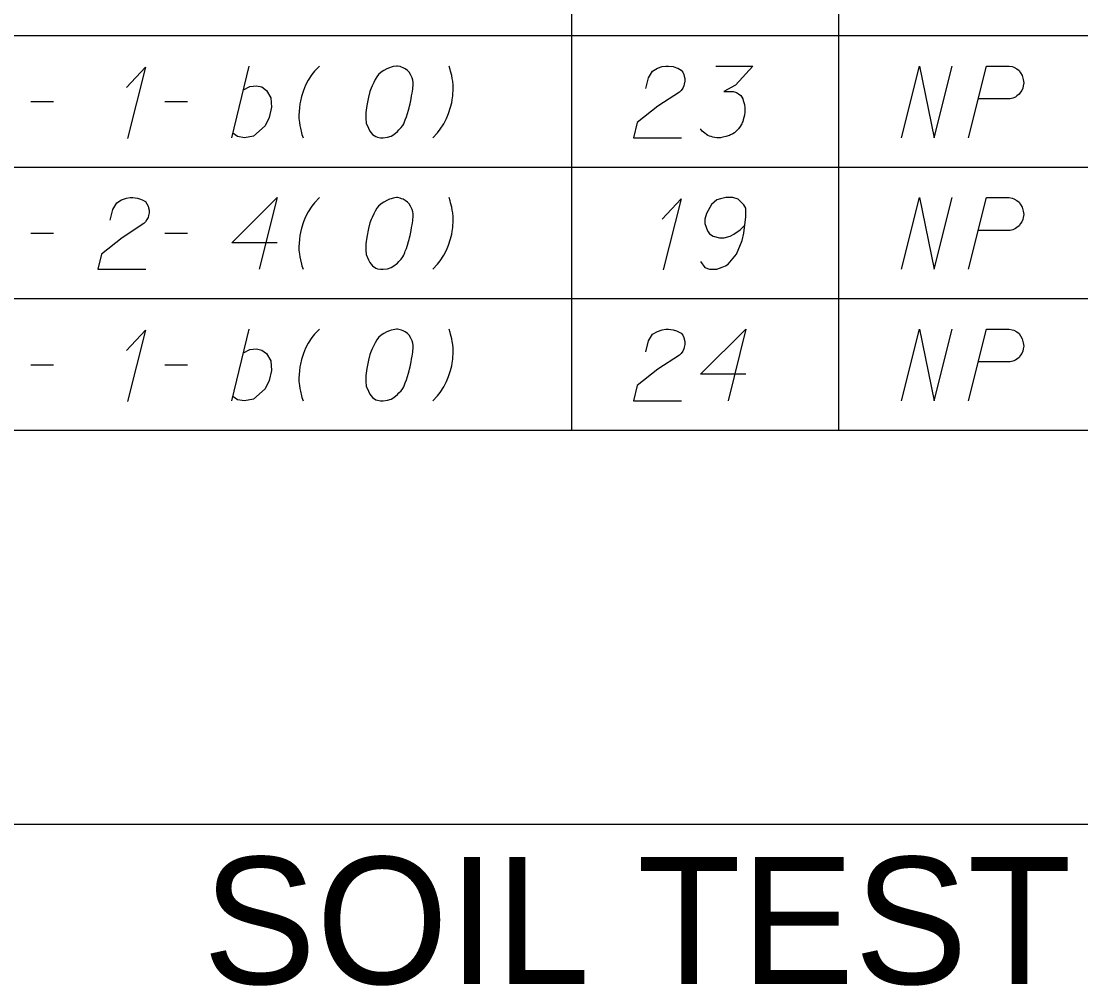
# Model space of a CAD drawing. Extents: x 2074207 to 2076812, y 516372 to 523312.
# Drawn here: x 2076453.5 to 2076524.4, y 519724.9 to 519789.4 of the extents above; entities that cross this region are included whole.
import ezdxf

# ---------------------------------------------------------------- set-up
doc = ezdxf.new("R2010")
doc.units = 0
for name, color, linetype in [('Prop DirtTable_ Soil Test Results - Outline (Major)', 7, 'Continuous'), ('Prop DirtTable_ Soil Test Results - Outline (Minor)', 7, 'Continuous'), ('Prop DirtTable_ Soil Test Results - Tx (Header - Large)', 7, 'Continuous'), ('Prop DirtTable_ Soil Test Results - Tx (Sample Data)', 7, 'Continuous')]:
    doc.layers.add(name, color=color, linetype=linetype)

msp = doc.modelspace()

# ---------------------------------------------------------------- linework, layer by layer
at = {"layer": 'Prop DirtTable_ Soil Test Results - Outline (Major)'}
for p, q in [((2076260.609, 519762.059), (2076811.903, 519762.059)), ((2076260.609, 519735.696), (2076811.903, 519735.696))]:
    msp.add_line(p, q, dxfattribs=at)
at = {"layer": 'Prop DirtTable_ Soil Test Results - Outline (Minor)'}
for p, q in [((2076490.31, 519797.259), (2076490.31, 519788.459)), ((2076508.192, 519797.259), (2076508.192, 519788.459)), ((2076260.609, 519788.459), (2076811.903, 519788.459)), ((2076260.609, 519788.459), (2076811.903, 519788.459)), ((2076490.31, 519788.459), (2076490.31, 519779.659)), ((2076508.192, 519788.459), (2076508.192, 519779.659)), ((2076260.609, 519779.659), (2076811.903, 519779.659)), ((2076260.609, 519779.659), (2076811.903, 519779.659)), ((2076490.31, 519779.659), (2076490.31, 519770.859)), ((2076508.192, 519779.659), (2076508.192, 519770.859)), ((2076260.609, 519770.859), (2076811.903, 519770.859)), ((2076260.609, 519770.859), (2076811.903, 519770.859)), ((2076490.31, 519770.859), (2076490.31, 519762.059)), ((2076508.192, 519770.859), (2076508.192, 519762.059)), ((2076260.609, 519762.059), (2076811.903, 519762.059))]:
    msp.add_line(p, q, dxfattribs=at)
at = {"layer": 'Prop DirtTable_ Soil Test Results - Tx (Sample Data)'}
for points in [[(2076460.54, 519784.982), (2076461.81, 519786.343), (2076460.611, 519781.581)], [(2076467.596, 519781.618), (2076468.76, 519786.418)], [(2076473.451, 519786.418), (2076473.134, 519786.078), (2076472.958, 519785.852), (2076472.711, 519785.474), (2076472.534, 519785.133), (2076472.393, 519784.793), (2076472.252, 519784.378), (2076472.181, 519784.075), (2076472.146, 519783.886), (2076472.111, 519783.622), (2076472.076, 519783.13), (2076472.076, 519782.904), (2076472.111, 519782.639), (2076472.146, 519782.45), (2076472.181, 519782.261), (2076472.252, 519781.959), (2076472.287, 519781.845), (2076472.358, 519781.618)], [(2076478.672, 519786.418), (2076478.602, 519786.418), (2076478.39, 519786.381), (2076478.249, 519786.343), (2076478.143, 519786.305), (2076477.967, 519786.23), (2076477.755, 519786.116), (2076477.579, 519786.003), (2076477.402, 519785.852), (2076477.296, 519785.7), (2076477.191, 519785.511), (2076477.085, 519785.322), (2076476.979, 519785.096), (2076476.908, 519784.944), (2076476.838, 519784.718), (2076476.732, 519784.34), (2076476.626, 519783.773), (2076476.556, 519783.319), (2076476.556, 519782.904), (2076476.591, 519782.601), (2076476.732, 519782.261), (2076476.838, 519782.072), (2076477.014, 519781.845), (2076477.226, 519781.694), (2076477.332, 519781.656), (2076477.543, 519781.618), (2076477.72, 519781.618), (2076478.002, 519781.656), (2076478.249, 519781.732), (2076478.425, 519781.845), (2076478.672, 519782.034), (2076478.778, 519782.148), (2076478.919, 519782.299), (2076479.025, 519782.45), (2076479.095, 519782.563), (2076479.166, 519782.752), (2076479.201, 519782.828), (2076479.272, 519783.017), (2076479.342, 519783.244), (2076479.413, 519783.47), (2076479.448, 519783.622), (2076479.483, 519783.735), (2076479.519, 519783.886), (2076479.589, 519784.226), (2076479.625, 519784.415), (2076479.66, 519784.604), (2076479.695, 519784.869), (2076479.73, 519785.209), (2076479.73, 519785.322), (2076479.695, 519785.474), (2076479.66, 519785.625), (2076479.554, 519785.852), (2076479.448, 519786.003), (2076479.342, 519786.116), (2076479.201, 519786.23), (2076479.06, 519786.305), (2076478.954, 519786.343), (2076478.849, 519786.381), (2076478.672, 519786.418)], [(2076481.036, 519781.618), (2076481.353, 519781.959), (2076481.529, 519782.185), (2076481.776, 519782.563), (2076481.953, 519782.904), (2076482.094, 519783.244), (2076482.235, 519783.659), (2076482.306, 519783.962), (2076482.341, 519784.151), (2076482.376, 519784.415), (2076482.411, 519784.907), (2076482.411, 519785.133), (2076482.376, 519785.398), (2076482.341, 519785.587), (2076482.306, 519785.776), (2076482.235, 519786.078), (2076482.2, 519786.192), (2076482.129, 519786.418)], [(2076495.287, 519784.907), (2076495.463, 519785.625), (2076495.746, 519786.078), (2076496.063, 519786.267), (2076496.38, 519786.381), (2076496.627, 519786.418), (2076496.804, 519786.418), (2076497.121, 519786.381), (2076497.333, 519786.305), (2076497.439, 519786.267), (2076497.65, 519786.154), (2076497.756, 519786.003), (2076497.827, 519785.852), (2076497.862, 519785.738), (2076497.897, 519785.587), (2076497.897, 519785.398), (2076497.862, 519785.209), (2076497.827, 519785.096), (2076497.756, 519784.944), (2076497.65, 519784.793), (2076497.545, 519784.68), (2076496.098, 519783.735), (2076494.723, 519782.639), (2076494.476, 519781.618), (2076497.686, 519781.618)], [(2076499.979, 519786.418), (2076502.448, 519786.418), (2076501.284, 519785.133), (2076500.508, 519784.718), (2076501.143, 519784.718), (2076501.284, 519784.68), (2076501.354, 519784.642), (2076501.425, 519784.604), (2076501.495, 519784.567), (2076501.637, 519784.453), (2076501.707, 519784.34), (2076501.778, 519784.226), (2076501.813, 519784.113), (2076501.883, 519783.848), (2076501.919, 519783.622), (2076501.919, 519783.508), (2076501.919, 519783.357), (2076501.883, 519783.13), (2076501.848, 519782.979), (2076501.813, 519782.828), (2076501.778, 519782.715), (2076501.742, 519782.639), (2076501.707, 519782.563), (2076501.672, 519782.488), (2076501.601, 519782.374), (2076501.495, 519782.223), (2076501.39, 519782.11), (2076501.319, 519782.034), (2076501.213, 519781.959), (2076501.107, 519781.883), (2076500.966, 519781.807), (2076500.896, 519781.77), (2076500.649, 519781.694), (2076500.437, 519781.656), (2076500.296, 519781.618), (2076500.049, 519781.618), (2076499.767, 519781.656), (2076499.661, 519781.694), (2076499.555, 519781.732), (2076499.449, 519781.77), (2076499.344, 519781.845), (2076499.238, 519781.921), (2076499.061, 519782.072), (2076498.956, 519782.223)], [(2076512.396, 519781.618), (2076513.595, 519786.418), (2076514.583, 519781.618), (2076515.782, 519786.418)], [(2076516.876, 519781.618), (2076518.075, 519786.418), (2076519.592, 519786.418), (2076519.803, 519786.381), (2076519.909, 519786.343), (2076520.121, 519786.23), (2076520.262, 519786.116), (2076520.368, 519785.965), (2076520.474, 519785.776), (2076520.544, 519785.511), (2076520.58, 519785.285), (2076520.544, 519785.096), (2076520.509, 519784.944), (2076520.438, 519784.793), (2076520.368, 519784.68), (2076520.262, 519784.529), (2076520.121, 519784.415), (2076520.015, 519784.34), (2076519.839, 519784.264), (2076519.662, 519784.226), (2076517.546, 519784.226)], [(2076468.372, 519784.831), (2076468.795, 519785.058), (2076469.254, 519785.096), (2076469.606, 519785.02), (2076469.924, 519784.793), (2076470.206, 519784.302), (2076470.241, 519783.659), (2076470.1, 519782.979), (2076469.818, 519782.412), (2076469.042, 519781.732), (2076468.442, 519781.618), (2076467.984, 519781.694), (2076467.666, 519781.921)], [(2076454.156, 519784.037), (2076455.672, 519784.037)], [(2076463.116, 519784.037), (2076464.632, 519784.037)], [(2076459.447, 519776.107), (2076459.623, 519776.825), (2076459.906, 519777.278), (2076460.223, 519777.467), (2076460.54, 519777.581), (2076460.787, 519777.618), (2076460.964, 519777.618), (2076461.281, 519777.581), (2076461.493, 519777.505), (2076461.599, 519777.467), (2076461.81, 519777.354), (2076461.916, 519777.203), (2076461.987, 519777.052), (2076462.022, 519776.938), (2076462.057, 519776.787), (2076462.057, 519776.598), (2076462.022, 519776.409), (2076461.987, 519776.296), (2076461.916, 519776.144), (2076461.81, 519775.993), (2076461.705, 519775.88), (2076460.258, 519774.935), (2076458.883, 519773.839), (2076458.636, 519772.818), (2076461.846, 519772.818)], [(2076470.629, 519774.595), (2076467.596, 519774.595), (2076470.629, 519777.618), (2076469.43, 519772.818)], [(2076473.451, 519777.618), (2076473.134, 519777.278), (2076472.958, 519777.052), (2076472.711, 519776.674), (2076472.534, 519776.333), (2076472.393, 519775.993), (2076472.252, 519775.578), (2076472.181, 519775.275), (2076472.146, 519775.086), (2076472.111, 519774.822), (2076472.076, 519774.33), (2076472.076, 519774.104), (2076472.111, 519773.839), (2076472.146, 519773.65), (2076472.181, 519773.461), (2076472.252, 519773.159), (2076472.287, 519773.045), (2076472.358, 519772.818)], [(2076478.672, 519777.618), (2076478.602, 519777.618), (2076478.39, 519777.581), (2076478.249, 519777.543), (2076478.143, 519777.505), (2076477.967, 519777.43), (2076477.755, 519777.316), (2076477.579, 519777.203), (2076477.402, 519777.052), (2076477.296, 519776.9), (2076477.191, 519776.711), (2076477.085, 519776.522), (2076476.979, 519776.296), (2076476.908, 519776.144), (2076476.838, 519775.918), (2076476.732, 519775.54), (2076476.626, 519774.973), (2076476.556, 519774.519), (2076476.556, 519774.104), (2076476.591, 519773.801), (2076476.732, 519773.461), (2076476.838, 519773.272), (2076477.014, 519773.045), (2076477.226, 519772.894), (2076477.332, 519772.856), (2076477.543, 519772.818), (2076477.72, 519772.818), (2076478.002, 519772.856), (2076478.249, 519772.932), (2076478.425, 519773.045), (2076478.672, 519773.234), (2076478.778, 519773.348), (2076478.919, 519773.499), (2076479.025, 519773.65), (2076479.095, 519773.763), (2076479.166, 519773.952), (2076479.201, 519774.028), (2076479.272, 519774.217), (2076479.342, 519774.444), (2076479.413, 519774.67), (2076479.448, 519774.822), (2076479.483, 519774.935), (2076479.519, 519775.086), (2076479.589, 519775.426), (2076479.625, 519775.615), (2076479.66, 519775.804), (2076479.695, 519776.069), (2076479.73, 519776.409), (2076479.73, 519776.522), (2076479.695, 519776.674), (2076479.66, 519776.825), (2076479.554, 519777.052), (2076479.448, 519777.203), (2076479.342, 519777.316), (2076479.201, 519777.43), (2076479.06, 519777.505), (2076478.954, 519777.543), (2076478.849, 519777.581), (2076478.672, 519777.618)], [(2076481.036, 519772.818), (2076481.353, 519773.159), (2076481.529, 519773.385), (2076481.776, 519773.763), (2076481.953, 519774.104), (2076482.094, 519774.444), (2076482.235, 519774.859), (2076482.306, 519775.162), (2076482.341, 519775.351), (2076482.376, 519775.615), (2076482.411, 519776.107), (2076482.411, 519776.333), (2076482.376, 519776.598), (2076482.341, 519776.787), (2076482.306, 519776.976), (2076482.235, 519777.278), (2076482.2, 519777.392), (2076482.129, 519777.618)], [(2076496.38, 519776.182), (2076497.65, 519777.543), (2076496.451, 519772.781)], [(2076498.956, 519773.348), (2076499.238, 519772.932), (2076499.555, 519772.818), (2076500.049, 519772.818), (2076500.402, 519772.97), (2076500.614, 519773.045), (2076500.79, 519773.159), (2076501.354, 519773.839), (2076501.742, 519774.746), (2076501.848, 519775.237), (2076501.989, 519776.333), (2076501.989, 519776.9), (2076501.848, 519777.127), (2076501.566, 519777.43), (2076501.46, 519777.505), (2076501.107, 519777.618), (2076500.649, 519777.618), (2076500.296, 519777.543), (2076500.049, 519777.467), (2076499.696, 519777.165), (2076499.344, 519776.56), (2076499.238, 519776.182), (2076499.238, 519775.88), (2076499.414, 519775.389), (2076499.555, 519775.2), (2076499.802, 519775.048), (2076500.226, 519774.935), (2076500.543, 519774.935), (2076500.931, 519775.048), (2076501.178, 519775.162), (2076501.601, 519775.464), (2076501.813, 519775.653), (2076501.919, 519775.767)], [(2076512.396, 519772.818), (2076513.595, 519777.618), (2076514.583, 519772.818), (2076515.782, 519777.618)], [(2076516.876, 519772.818), (2076518.075, 519777.618), (2076519.592, 519777.618), (2076519.803, 519777.581), (2076519.909, 519777.543), (2076520.121, 519777.43), (2076520.262, 519777.316), (2076520.368, 519777.165), (2076520.474, 519776.976), (2076520.544, 519776.711), (2076520.58, 519776.485), (2076520.544, 519776.296), (2076520.509, 519776.144), (2076520.438, 519775.993), (2076520.368, 519775.88), (2076520.262, 519775.729), (2076520.121, 519775.615), (2076520.015, 519775.54), (2076519.839, 519775.464), (2076519.662, 519775.426), (2076517.546, 519775.426)], [(2076454.156, 519775.237), (2076455.672, 519775.237)], [(2076463.116, 519775.237), (2076464.632, 519775.237)], [(2076460.54, 519767.382), (2076461.81, 519768.743), (2076460.611, 519763.981)], [(2076467.596, 519764.018), (2076468.76, 519768.818)], [(2076473.451, 519768.818), (2076473.134, 519768.478), (2076472.958, 519768.252), (2076472.711, 519767.874), (2076472.534, 519767.533), (2076472.393, 519767.193), (2076472.252, 519766.778), (2076472.181, 519766.475), (2076472.146, 519766.286), (2076472.111, 519766.022), (2076472.076, 519765.53), (2076472.076, 519765.304), (2076472.111, 519765.039), (2076472.146, 519764.85), (2076472.181, 519764.661), (2076472.252, 519764.359), (2076472.287, 519764.245), (2076472.358, 519764.018)], [(2076478.672, 519768.818), (2076478.602, 519768.818), (2076478.39, 519768.781), (2076478.249, 519768.743), (2076478.143, 519768.705), (2076477.967, 519768.63), (2076477.755, 519768.516), (2076477.579, 519768.403), (2076477.402, 519768.252), (2076477.296, 519768.1), (2076477.191, 519767.911), (2076477.085, 519767.722), (2076476.979, 519767.496), (2076476.908, 519767.344), (2076476.838, 519767.118), (2076476.732, 519766.74), (2076476.626, 519766.173), (2076476.556, 519765.719), (2076476.556, 519765.304), (2076476.591, 519765.001), (2076476.732, 519764.661), (2076476.838, 519764.472), (2076477.014, 519764.245), (2076477.226, 519764.094), (2076477.332, 519764.056), (2076477.543, 519764.018), (2076477.72, 519764.018), (2076478.002, 519764.056), (2076478.249, 519764.132), (2076478.425, 519764.245), (2076478.672, 519764.434), (2076478.778, 519764.548), (2076478.919, 519764.699), (2076479.025, 519764.85), (2076479.095, 519764.963), (2076479.166, 519765.152), (2076479.201, 519765.228), (2076479.272, 519765.417), (2076479.342, 519765.644), (2076479.413, 519765.87), (2076479.448, 519766.022), (2076479.483, 519766.135), (2076479.519, 519766.286), (2076479.589, 519766.626), (2076479.625, 519766.815), (2076479.66, 519767.004), (2076479.695, 519767.269), (2076479.73, 519767.609), (2076479.73, 519767.722), (2076479.695, 519767.874), (2076479.66, 519768.025), (2076479.554, 519768.252), (2076479.448, 519768.403), (2076479.342, 519768.516), (2076479.201, 519768.63), (2076479.06, 519768.705), (2076478.954, 519768.743), (2076478.849, 519768.781), (2076478.672, 519768.818)], [(2076481.036, 519764.018), (2076481.353, 519764.359), (2076481.529, 519764.585), (2076481.776, 519764.963), (2076481.953, 519765.304), (2076482.094, 519765.644), (2076482.235, 519766.059), (2076482.306, 519766.362), (2076482.341, 519766.551), (2076482.376, 519766.815), (2076482.411, 519767.307), (2076482.411, 519767.533), (2076482.376, 519767.798), (2076482.341, 519767.987), (2076482.306, 519768.176), (2076482.235, 519768.478), (2076482.2, 519768.592), (2076482.129, 519768.818)], [(2076495.287, 519767.307), (2076495.463, 519768.025), (2076495.746, 519768.478), (2076496.063, 519768.667), (2076496.38, 519768.781), (2076496.627, 519768.818), (2076496.804, 519768.818), (2076497.121, 519768.781), (2076497.333, 519768.705), (2076497.439, 519768.667), (2076497.65, 519768.554), (2076497.756, 519768.403), (2076497.827, 519768.252), (2076497.862, 519768.138), (2076497.897, 519767.987), (2076497.897, 519767.798), (2076497.862, 519767.609), (2076497.827, 519767.496), (2076497.756, 519767.344), (2076497.65, 519767.193), (2076497.545, 519767.08), (2076496.098, 519766.135), (2076494.723, 519765.039), (2076494.476, 519764.018), (2076497.686, 519764.018)], [(2076501.989, 519765.795), (2076498.956, 519765.795), (2076501.989, 519768.818), (2076500.79, 519764.018)], [(2076512.396, 519764.018), (2076513.595, 519768.818), (2076514.583, 519764.018), (2076515.782, 519768.818)], [(2076516.876, 519764.018), (2076518.075, 519768.818), (2076519.592, 519768.818), (2076519.803, 519768.781), (2076519.909, 519768.743), (2076520.121, 519768.63), (2076520.262, 519768.516), (2076520.368, 519768.365), (2076520.474, 519768.176), (2076520.544, 519767.911), (2076520.58, 519767.685), (2076520.544, 519767.496), (2076520.509, 519767.344), (2076520.438, 519767.193), (2076520.368, 519767.08), (2076520.262, 519766.929), (2076520.121, 519766.815), (2076520.015, 519766.74), (2076519.839, 519766.664), (2076519.662, 519766.626), (2076517.546, 519766.626)], [(2076468.372, 519767.231), (2076468.795, 519767.458), (2076469.254, 519767.496), (2076469.606, 519767.42), (2076469.924, 519767.193), (2076470.206, 519766.702), (2076470.241, 519766.059), (2076470.1, 519765.379), (2076469.818, 519764.812), (2076469.042, 519764.132), (2076468.442, 519764.018), (2076467.984, 519764.094), (2076467.666, 519764.321)], [(2076454.156, 519766.437), (2076455.672, 519766.437)], [(2076463.116, 519766.437), (2076464.632, 519766.437)]]:
    msp.add_lwpolyline(points, dxfattribs=at)

# ---------------------------------------------------------------- texts
at = {"layer": 'Prop DirtTable_ Soil Test Results - Tx (Header - Large)'}
msp.add_text('SOIL TEST RESULTS', height=8.50001, dxfattribs=at).set_placement((2076465.656, 519725.003))

doc.saveas('drawing.dxf')
